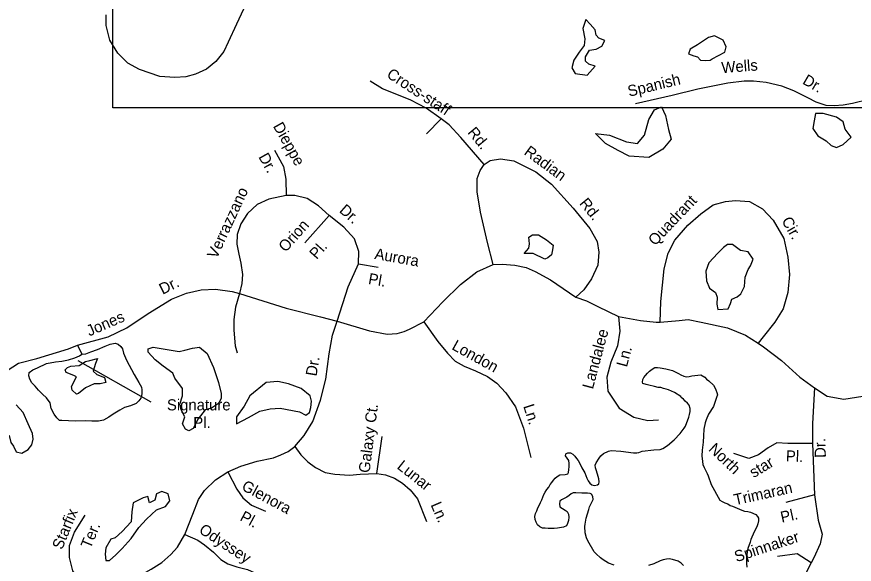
# Model space of a CAD drawing. Extents: x 1945482 to 2853149, y 66427 to 1015778.
# Drawn here: x 2355850 to 2360791, y 176456 to 179688 of the extents above; entities that cross this region are included whole.
import ezdxf

# ---------------------------------------------------------------- set-up
doc = ezdxf.new("R2010")
doc.units = 0
for name, color, linetype in [('Old_Level_10', 7, 'Continuous'), ('Old_Level_3', 7, 'Continuous'), ('Old_Level_35', 7, 'Continuous'), ('Old_Level_60', 7, 'Continuous')]:
    doc.layers.add(name, color=color, linetype=linetype)

msp = doc.modelspace()

# ---------------------------------------------------------------- linework, layer by layer
at = {"layer": 'Old_Level_10'}
msp.add_lwpolyline([(2356643.3, 177412.1), (2356211.9, 177657.5)], dxfattribs=at)
at = {"layer": 'Old_Level_3'}
msp.add_lwpolyline([(2363253.5, 179150.6), (2356417, 179150.6), (2356417, 182069.2), (2363253.5, 182069.2), (2363253.5, 179150.6)], dxfattribs=at)
at = {"layer": 'Old_Level_35'}
for p, q in [((2358354.2, 179085.9), (2358267.8, 178996.2)), ((2357975.3, 176991.3), (2358005.2, 177210.7))]:
    msp.add_line(p, q, dxfattribs=at)
for points in [[(2357243.1, 179853), (2357146.5, 179644.3), (2357096.7, 179538.4), (2357071.8, 179482.3), (2357025.1, 179423.1), (2356969, 179379.5), (2356903.7, 179348.3), (2356847.6, 179332.8), (2356782.2, 179329.6), (2356695, 179335.9), (2356573.6, 179376.4), (2356505.1, 179413.8), (2356445.9, 179472.9), (2356399.2, 179550.8), (2356377.4, 179636.5), (2356377.4, 179698.8)], [(2358354.2, 179085.9), (2358264.5, 179149.1), (2358174.7, 179195.6), (2358081.7, 179232.2), (2358008.6, 179262.1), (2357935.5, 179308.7)], [(2360877.2, 179199.5), (2360781.3, 179175.4), (2360726.3, 179166.3), (2360673.6, 179161.7), (2360625.5, 179164), (2360566, 179184.6), (2360517.9, 179209.8), (2360435.5, 179251), (2360364.5, 179278.5), (2360270.6, 179299.2), (2360197.3, 179308.3), (2360142.3, 179308.3), (2360046.1, 179296.9), (2359867.5, 179260.2), (2359716.3, 179223.6), (2359501, 179173.1)], [(2358606.8, 178816.6), (2358470.5, 178976.2), (2358400.7, 179049.4), (2358354.2, 179085.9)], [(2357370.5, 178899.7), (2357423.7, 178803.3), (2357437, 178728.5), (2357440.3, 178632.1)], [(2358606.8, 178816.6), (2358643.3, 178839.9), (2358703.1, 178849.9), (2358782.9, 178836.6), (2358912.5, 178773.4), (2359005.6, 178700.3), (2359131.8, 178557.3), (2359231.5, 178437.6), (2359274.7, 178361.1), (2359284.7, 178298), (2359278.1, 178221.5), (2359241.5, 178141.7), (2359195, 178075.2), (2359148.5, 178032)], [(2358659.9, 178224.8), (2358626.7, 178354.5), (2358586.8, 178534), (2358566.9, 178653.7), (2358566.9, 178733.5), (2358583.5, 178780), (2358606.8, 178816.6)], [(2357440.3, 178632.1), (2357337.3, 178612.1), (2357267.5, 178578.9), (2357211, 178525.7), (2357171.1, 178465.9), (2357151.2, 178402.7), (2357147.8, 178346.2), (2357161.1, 178286.3), (2357171.1, 178233.1), (2357181.1, 178166.6), (2357177.8, 178113.4), (2357164.5, 178053.6)], [(2357692.9, 178515.7), (2357629.7, 178572.2), (2357563.3, 178615.5), (2357490.1, 178632.1), (2357440.3, 178632.1)], [(2359646.2, 177885.5), (2359649.6, 178006.6), (2359669, 178200.5), (2359693.2, 178292.5), (2359731.9, 178370), (2359809.4, 178457.3), (2359886.8, 178525.1), (2359959.4, 178578.4), (2360032, 178597.8), (2360090.1, 178602.6), (2360172.4, 178597.8), (2360249.9, 178554.2), (2360312.8, 178486.3), (2360375.7, 178379.7), (2360399.9, 178268.3), (2360409.6, 178166.5), (2360399.9, 178059.9), (2360370.9, 177963), (2360322.5, 177885.5), (2360254.7, 177798.3), (2360223.6, 177760.9)], [(2357692.9, 178515.7), (2357550, 178352.8)], [(2357865.7, 178229.8), (2357869, 178302.9), (2357842.4, 178376.1), (2357779.3, 178445.9), (2357692.9, 178515.7)], [(2357739.4, 177890.7), (2357805.9, 178093.5), (2357865.7, 178229.8)], [(2357865.7, 178229.8), (2357982, 178209.8)], [(2358251.2, 177887.3), (2358364.2, 178005.4), (2358467.2, 178108.4), (2358563.6, 178181.6), (2358659.9, 178224.8)], [(2358659.9, 178224.8), (2358713.1, 178228.1), (2358789.5, 178221.5), (2358856, 178208.2), (2358909.2, 178184.9), (2358998.9, 178135), (2359148.5, 178032)], [(2356208.8, 177748.7), (2356390.1, 177797.6), (2356499.8, 177850.8), (2356626.1, 177937.2), (2356762.3, 178020.3), (2356852.1, 178056.9), (2356938.5, 178076.9), (2357021.6, 178080.2), (2357121.3, 178066.9), (2357164.5, 178053.6)], [(2357164.5, 178053.6), (2357141.2, 177973.8), (2357131.2, 177900.6), (2357131.2, 177837.5), (2357137.9, 177744.4), (2357151.2, 177704.5)], [(2357164.5, 178053.6), (2357440.3, 177967.1), (2357643, 177917.3), (2357739.4, 177890.7)], [(2359148.5, 178032), (2359210.5, 178011.5), (2359278.3, 177977.6), (2359399.3, 177919.4)], [(2357490.1, 177150.9), (2357546.6, 177215.7), (2357596.5, 177298.9), (2357643, 177425.2), (2357672.9, 177548.2), (2357692.9, 177697.8), (2357712.8, 177807.5), (2357739.4, 177890.7)], [(2357739.4, 177890.7), (2357932.1, 177834.1), (2358035.2, 177814.2), (2358095, 177817.5), (2358134.9, 177830.8), (2358168.1, 177844.1), (2358251.2, 177887.3)], [(2359399.3, 177919.4), (2359409, 177832.2), (2359394.5, 177745), (2359355.8, 177648.1), (2359331.6, 177560.9), (2359336.4, 177478.5), (2359404.2, 177376.7), (2359491.3, 177323.4), (2359573.6, 177304), (2359636.5, 177308.9)], [(2359399.3, 177919.4), (2359530, 177895.2), (2359622, 177885.5), (2359646.2, 177885.5)], [(2359646.2, 177885.5), (2359757.6, 177895.2), (2359810.8, 177900), (2359888.3, 177885.5), (2360043.2, 177851.6), (2360149.7, 177808), (2360223.6, 177760.9)], [(2358251.2, 177887.3), (2358334.3, 177771), (2358390.7, 177701.2), (2358437.3, 177654.6), (2358490.4, 177624.7), (2358556.9, 177598.1), (2358626.7, 177564.8), (2358683.2, 177524.9), (2358736.4, 177468.4), (2358792.9, 177385.3), (2358839.4, 177259), (2358882.6, 177086.1)], [(2355352, 176912.1), (2355484.5, 177140.9), (2355536.1, 177225.4), (2355592.4, 177323.9), (2355667.4, 177445.9), (2355714.3, 177516.3), (2355765.9, 177582), (2355859.7, 177643), (2355967.6, 177671.2), (2356155.1, 177727.5), (2356208.8, 177748.7)], [(2356234.2, 177696.2), (2356257.2, 177697.4), (2356287.9, 177709), (2356326.3, 177724.3), (2356372.3, 177743.5), (2356401.7, 177755), (2356429.9, 177761.4), (2356449.1, 177755), (2356463.1, 177742.2), (2356474.6, 177726.9), (2356479.8, 177702.6), (2356497.7, 177661.6), (2356542.4, 177575.9), (2356569.3, 177529.8), (2356585.9, 177500.4), (2356587.2, 177485), (2356587.2, 177462), (2356582.1, 177436.4), (2356570.5, 177419.8), (2356555.2, 177405.7), (2356520.7, 177391.6), (2356486.1, 177381.4), (2356458, 177366), (2356419.7, 177341.7), (2356392.8, 177323.8), (2356362.1, 177305.9), (2356331.4, 177300.8), (2356293.1, 177300.8), (2356253.4, 177303.3), (2356195.9, 177300.8), (2356154.9, 177302), (2356116.6, 177304.6), (2356102.5, 177304.6), (2356087.2, 177319.9), (2356070.5, 177341.7), (2356053.9, 177375), (2356046.3, 177409.5), (2356025.8, 177437.7), (2356001.5, 177460.7), (2355978.5, 177483.7), (2355959.3, 177506.8), (2355950.3, 177515.7), (2355938.8, 177527.3), (2355927.3, 177547.7), (2355920.9, 177568.2), (2355923.5, 177587.4), (2355944, 177604), (2355972.1, 177615.6), (2356025.8, 177641.1), (2356078.2, 177651.4), (2356115.3, 177655.2), (2356154.9, 177662.9), (2356192, 177674.4), (2356220.2, 177687.2), (2356234.2, 177696.2)], [(2356208.8, 177748.7), (2356234.2, 177696.2)], [(2360223.6, 177760.9), (2360256.2, 177740.1), (2360362.7, 177657.8), (2360469.2, 177560.9), (2360556.3, 177497.9), (2360631.7, 177448.4), (2360728.8, 177429.5), (2360842.1, 177448.4), (2360958.1, 177499.6), (2361019.6, 177546.3), (2361076.8, 177615.7), (2361126.1, 177652.9), (2361174.5, 177696.5), (2361241.3, 177720.9)], [(2360556.3, 177497.9), (2360544.7, 177287.8), (2360544.7, 177167.8), (2360557.1, 176865.8), (2360577.7, 176716.9), (2360602.5, 176634.2), (2360590.1, 176576.2), (2360552.9, 176493.5), (2360536.4, 176464.5), (2360362.8, 176125.3), (2360242.9, 175918.5)], [(2357094.7, 177001.3), (2357171.1, 177034.5), (2357267.5, 177064.5), (2357363.9, 177084.4), (2357407.1, 177101), (2357450.3, 177121), (2357490.1, 177150.9)], [(2357490.1, 177150.9), (2357526.7, 177101), (2357566.6, 177061.1), (2357613.1, 177027.9), (2357669.6, 176998), (2357726.1, 176988), (2357812.5, 176981.3), (2357875.6, 176988), (2357975.3, 176991.3)], [(2360544.7, 177167.8), (2360466.1, 177167.8), (2360400, 177167.8), (2360333.8, 177171.9), (2360284.2, 177143), (2360226.3, 177101.6), (2360168.5, 177080.9), (2360081.7, 177109.9)], [(2356842.1, 176630.6), (2356888.6, 176751.9), (2356921.9, 176838.4), (2356958.4, 176891.6), (2357021.6, 176954.7), (2357094.7, 177001.3)], [(2357094.7, 177001.3), (2357147.8, 176898.2), (2357184.4, 176848.3), (2357234.2, 176805.1), (2357317.3, 176768.5)], [(2357975.3, 176991.3), (2358025.2, 176984.7), (2358078.4, 176964.7), (2358124.9, 176934.8), (2358171.4, 176894.9), (2358214.6, 176841.7), (2358267.8, 176708.7)], [(2360557.1, 176865.8), (2360387.6, 176820.3)], [(2356323.7, 176243.2), (2356243.9, 176333), (2356180.8, 176416.1), (2356160.8, 176495.9), (2356160.8, 176565.7), (2356190.7, 176645.5), (2356253.9, 176745.3)], [(2356323.7, 176243.2), (2356420, 176309.7), (2356566.3, 176382.9), (2356642.7, 176426.1), (2356705.8, 176466), (2356759, 176512.5), (2356798.9, 176555.8), (2356842.1, 176630.6)], [(2356842.1, 176630.6), (2356918.5, 176597.3), (2356958.4, 176570.7), (2357011.6, 176527.5), (2357054.8, 176484.3), (2357094.7, 176457.7), (2357147.8, 176441.1), (2357211, 176424.4), (2357254.2, 176404.5), (2357297.4, 176361.3), (2357320.7, 176308.1), (2357337.3, 176254.9), (2357333.9, 176208.3)], [(2360536.4, 176464.5), (2360453.7, 176518.3), (2360338, 176501.8)]]:
    msp.add_lwpolyline(points, dxfattribs=at)
at = {"layer": 'Old_Level_60'}
for points in [[(2359208.1, 179672.6), (2359190.2, 179618.9), (2359201, 179558), (2359197.4, 179518.6), (2359168.8, 179479.1), (2359136.5, 179432.6), (2359125.8, 179386), (2359143.7, 179353.8), (2359215.3, 179343)], [(2359215.3, 179343), (2359261.8, 179396.7), (2359226, 179407.5), (2359204.6, 179425.4), (2359204.6, 179450.5), (2359229.6, 179489.9), (2359269, 179497.1), (2359301.2, 179515), (2359319.1, 179547.2), (2359283.3, 179561.5), (2359269, 179579.5), (2359261.8, 179611.7), (2359233.2, 179643.9), (2359208.1, 179672.6)], [(2359952.6, 179439.7), (2360027.8, 179479.1), (2360035, 179511.4), (2360017.1, 179550.8), (2359967, 179575.9), (2359931.2, 179565.1)], [(2359931.2, 179565.1), (2359866.7, 179522.1), (2359823.8, 179497.1), (2359813, 179468.4), (2359845.3, 179457.6), (2359866.7, 179450.5), (2359884.6, 179432.6), (2359913.3, 179429), (2359941.9, 179432.6), (2359952.6, 179439.7)], [(2359265.1, 178998.3), (2359347.8, 178990), (2359447, 178948.7), (2359513.1, 178940.4), (2359554.4, 178990), (2359579.2, 179081.1), (2359612.3, 179139), (2359653.6, 179155.5), (2359678.4, 179105.9), (2359694.9, 179023.1), (2359711.5, 178965.2), (2359661.9, 178907.3)], [(2360561.9, 179117), (2360554.7, 179074.1), (2360547.5, 179027.5), (2360576.2, 178984.5), (2360626.3, 178955.8), (2360654.9, 178927.2), (2360687.1, 178916.4), (2360726.5, 178934.3)], [(2360726.5, 178934.3), (2360773, 178977.3), (2360737.2, 179023.9), (2360726.5, 179066.9), (2360687.1, 179095.5), (2360608.4, 179117), (2360561.9, 179117)], [(2359661.9, 178907.3), (2359579.2, 178857.7), (2359463.5, 178865.9), (2359397.4, 178899), (2359323, 178940.4), (2359265.1, 178998.3)], [(2358964.7, 178257.5), (2358896.7, 178289.7), (2358843, 178289.7), (2358871.7, 178321.9), (2358875.3, 178347), (2358871.7, 178386.4)], [(2358871.7, 178386.4), (2358893.1, 178400.8), (2358928.9, 178400.8), (2358975.5, 178372.1), (2359014.8, 178339.9), (2359011.3, 178311.2), (2359004.1, 178282.5), (2358982.6, 178264.6), (2358964.7, 178257.5)], [(2360122.7, 178053.2), (2360144.1, 178096.2), (2360147.7, 178150), (2360165.6, 178196.5), (2360179.9, 178218), (2360194.2, 178257.5), (2360165.6, 178300.4), (2360119.1, 178307.6), (2360072.5, 178343.4), (2360043.9, 178343.4), (2360018.9, 178325.5), (2359986.6, 178293.3)], [(2359986.6, 178293.3), (2359932.9, 178236), (2359915.1, 178185.8), (2359918.6, 178128.5), (2359936.5, 178085.5), (2359972.3, 178060.4), (2359983.1, 178031.7), (2359979.5, 177992.3), (2359986.6, 177960.1), (2360047.5, 177963.7), (2360061.8, 177995.9), (2360069, 178021), (2360101.2, 178035.3), (2360122.7, 178053.2)], [(2356828.7, 177492.5), (2356783.2, 177554.6), (2356770.8, 177583.5), (2356713, 177624.9), (2356667.5, 177662.1), (2356626.2, 177707.6), (2356626.2, 177728.3), (2356655.1, 177736.6)], [(2356655.1, 177736.6), (2356808, 177711.8), (2356841.1, 177720), (2356886.5, 177732.4), (2356927.9, 177736.6), (2356973.3, 177699.3), (2357010.5, 177616.6), (2357039.5, 177529.7), (2357056, 177463.5), (2357056, 177434.6), (2357039.5, 177405.6), (2356998.1, 177376.7), (2356960.9, 177368.4), (2356919.6, 177314.6), (2356890.7, 177256.7), (2356865.9, 177244.3), (2356845.2, 177252.6), (2356828.7, 177285.7), (2356841.1, 177327), (2356820.4, 177368.4), (2356812.1, 177401.5), (2356828.7, 177451.1), (2356828.7, 177492.5)], [(2356169.5, 177624.9), (2356219.1, 177629), (2356256.2, 177653.8), (2356281, 177658), (2356326.5, 177670.4), (2356314.1, 177641.4), (2356301.7, 177595.9), (2356322.4, 177575.2), (2356367.8, 177558.7), (2356376.1, 177529.7), (2356343, 177521.5), (2356305.8, 177521.5), (2356256.2, 177496.6), (2356214.9, 177463.5), (2356202.5, 177459.4), (2356177.7, 177484.2), (2356173.6, 177504.9)], [(2356173.6, 177504.9), (2356202.5, 177562.8), (2356186, 177571.1), (2356140.5, 177587.6), (2356136.4, 177604.2), (2356148.8, 177616.6), (2356169.5, 177624.9)], [(2358917.5, 176771), (2358924.5, 176788.4), (2358932.2, 176803.4), (2358939.5, 176820), (2358948.5, 176835.8), (2358960.2, 176866.8), (2358968, 176881.5), (2358978, 176896.7), (2358989.2, 176911.8), (2358998, 176927.4), (2359007, 176938.1), (2359016, 176951.8), (2359026.7, 176964.1), (2359038.2, 176974.2), (2359053.7, 176984), (2359085.2, 176986.2), (2359102, 176989.7), (2359106, 176997.1), (2359108, 177015.3), (2359108.5, 177031.8), (2359108.2, 177050.7), (2359106.7, 177067.7), (2359097.7, 177082.4), (2359087.7, 177095.4), (2359089.5, 177107.4), (2359101.2, 177114.6), (2359117.2, 177113.6), (2359130.5, 177105.7), (2359143.2, 177094.8), (2359152.5, 177081), (2359162.7, 177068.6), (2359178, 177039.8), (2359184.5, 177025.7), (2359200.7, 176995.7), (2359214, 176963.3), (2359221.5, 176947.5), (2359230.5, 176934.4), (2359243, 176924), (2359258, 176920.6), (2359276, 176923.9), (2359284, 176931.1), (2359285.2, 176942.4), (2359283.5, 176959.5), (2359280, 176974.5), (2359270, 177008), (2359263.7, 177024.6), (2359262.5, 177039.9), (2359267.5, 177054.6), (2359285.2, 177081.8), (2359296.5, 177095.8), (2359311, 177109.3), (2359341.2, 177123.3), (2359357.7, 177127), (2359414.5, 177124), (2359488.5, 177113.1), (2359509.2, 177112.7), (2359520.5, 177115.5), (2359540.5, 177122.8), (2359608.2, 177131.6), (2359646.5, 177133.8), (2359662.7, 177139.9), (2359690.2, 177157.4), (2359729.5, 177190.8), (2359764.2, 177228.5), (2359787, 177258.4), (2359795.7, 177271.3), (2359815.7, 177323.9), (2359820, 177339.1), (2359823.2, 177358.5), (2359823.2, 177376.3), (2359817.7, 177394.2), (2359807.5, 177407.8), (2359794.5, 177418.4), (2359784, 177429.6), (2359770, 177440.6), (2359769, 177445.8), (2359730, 177470.7), (2359696.2, 177486.3), (2359681.7, 177489.9), (2359666.5, 177492.6), (2359650.5, 177498.5), (2359634.7, 177499.5), (2359613.5, 177504.5), (2359580, 177514), (2359564.2, 177516.8), (2359544.2, 177523.3), (2359542, 177530.7), (2359543.2, 177546.2), (2359549.5, 177557.8), (2359559, 177570.1), (2359571.2, 177584.1), (2359583, 177595.1), (2359598.7, 177607), (2359614.5, 177617.2), (2359630, 177617.8), (2359646.2, 177616.4), (2359680.5, 177610.2), (2359718.5, 177599), (2359755, 177582.1), (2359767.5, 177573.2)], [(2359767.5, 177573.2), (2359785.7, 177566.6), (2359802, 177562.5), (2359818, 177563.7), (2359833.5, 177567.7), (2359886, 177574), (2359909.7, 177560.5), (2359920.2, 177549.1), (2359933, 177538.4), (2359960, 177512.2), (2359968.2, 177499.5), (2359975.2, 177484.8), (2359980.7, 177470.1), (2359984.7, 177455.8), (2359978.2, 177441.1), (2359973.2, 177422.5), (2359960.7, 177387.4), (2359931.7, 177342.4), (2359917.5, 177309.1), (2359912, 177291), (2359904, 177253.3), (2359901, 177213.7), (2359899.5, 177176.3), (2359898.2, 177160.6), (2359894, 177130.1), (2359892.2, 177096.9), (2359896, 177061.7), (2359898.7, 177044.6), (2359905.5, 177026.9), (2359922.5, 176991.1), (2359930, 176977.7), (2359947.7, 176926.9), (2359997.5, 176835.1), (2360012.2, 176825.4), (2360027.5, 176818.2), (2360044.5, 176812.8), (2360058.2, 176803.5), (2360073.2, 176798.1), (2360127, 176775.3), (2360144.5, 176769.9), (2360162.7, 176767.5), (2360178.5, 176763.5), (2360211.5, 176750.2), (2360220.7, 176738.2), (2360226, 176727.3), (2360226.5, 176712), (2360222.5, 176694.2), (2360217, 176677.5), (2360201.5, 176647.3), (2360181.5, 176601.9), (2360176.5, 176585.4), (2360162.5, 176549.6), (2360159.2, 176530), (2360155, 176491.8), (2360154.5, 176476.5), (2360155.2, 176460.2), (2360157.5, 176438.8)], [(2357320.5, 177529.7), (2357225.4, 177451.1), (2357192.4, 177389.1), (2357146.9, 177327), (2357146.9, 177285.7), (2357217.2, 177322.9), (2357283.3, 177360.1), (2357345.3, 177372.5), (2357403.2, 177376.7)], [(2357403.2, 177376.7), (2357518.9, 177356), (2357556.1, 177335.3), (2357576.8, 177351.8), (2357585, 177380.8), (2357589.2, 177418), (2357580.9, 177451.1), (2357527.2, 177492.5), (2357452.8, 177521.5), (2357390.8, 177533.9), (2357320.5, 177529.7)], [(2355789.2, 177413.9), (2355764.4, 177347.7), (2355747.9, 177260.8), (2355772.7, 177223.6), (2355805.7, 177215.3), (2355814, 177174), (2355830.5, 177153.3), (2355847.1, 177120.2), (2355880.1, 177111.9), (2355917.3, 177132.6), (2355938, 177161.6), (2355946.3, 177194.6), (2355942.1, 177227.7), (2355917.3, 177285.7), (2355888.4, 177351.8), (2355847.1, 177397.4)], [(2356615.8, 176723), (2356673.7, 176776.8), (2356727.4, 176797.5), (2356752.2, 176830.6), (2356743.9, 176872), (2356706.8, 176884.4), (2356673.7, 176872), (2356665.4, 176834.7), (2356632.4, 176818.2), (2356624.1, 176855.4), (2356595.2, 176847.1)], [(2359219.5, 176594.1), (2359211, 176611.1), (2359203.7, 176641.9), (2359202.5, 176678.1), (2359203.5, 176693.4), (2359210.2, 176728.4), (2359225.2, 176779), (2359229, 176794.4), (2359243.7, 176822.5), (2359250.2, 176838), (2359249.2, 176855), (2359240.2, 176869), (2359233, 176873.5), (2359216.5, 176875.5), (2359184, 176875.5), (2359149, 176878.2), (2359132.5, 176877.6), (2359121.7, 176872), (2359110, 176861.8), (2359094.5, 176851.3), (2359063, 176837), (2359054, 176827.9), (2359052, 176812.7), (2359055, 176794.5), (2359070, 176784.4), (2359085.5, 176775.3), (2359098, 176766.4), (2359105.5, 176750.6), (2359107.2, 176733.2), (2359105.7, 176713.3), (2359100.2, 176696.1), (2359092.7, 176682.2), (2359075.5, 176675.2), (2359039.5, 176668.8), (2359021.2, 176667.5), (2358985.5, 176666.8), (2358968, 176668.3), (2358951.2, 176668.7), (2358935.7, 176675.9), (2358922.2, 176689.3), (2358913.7, 176703.9), (2358908, 176720.9), (2358907, 176738), (2358910, 176754.6), (2358917.5, 176771)], [(2356595.2, 176847.1), (2356537.3, 176818.2), (2356529, 176764.4), (2356524.9, 176706.5), (2356471.2, 176648.6), (2356429.8, 176611.3), (2356405, 176603.1), (2356376.1, 176553.4), (2356372, 176516.2), (2356376.1, 176479), (2356396.8, 176479), (2356434, 176512.1), (2356471.2, 176549.3), (2356524.9, 176607.2), (2356570.4, 176673.4), (2356615.8, 176723)], [(2359256.2, 176529.4), (2359219.5, 176594.1)], [(2359374.7, 176451.2), (2359342, 176462.7), (2359325.2, 176471.5), (2359310, 176481.5), (2359295, 176493), (2359268.5, 176517.2), (2359256.2, 176529.4)], [(2359783, 176448.3), (2359769.5, 176463.1), (2359751.7, 176474), (2359718.2, 176484.2), (2359699.5, 176486.9), (2359682.7, 176486.4), (2359664.2, 176482.6), (2359645.5, 176476.7), (2359609.2, 176458.8), (2359576.7, 176447.9)]]:
    msp.add_lwpolyline(points, dxfattribs=at)

# ---------------------------------------------------------------- texts
at = {"layer": 'Old_Level_10'}
for s, height, rotation, p in [('Wells', 65.62, 4.3771, (2360010, 179354.9)), ('Cross-staff', 65.617, 326.8215, (2358027.4, 179334.4)), ('Spanish', 65.62, 13.6584, (2359463.1, 179215.4)), ('Dr.', 65.62, 329.7202, (2360481.2, 179295.4)), ('Dieppe', 65.62, 299.4064, (2357359.9, 179042.6)), ('Rd.', 65.62, 309.9225, (2358505.8, 179003.5)), ('Radian', 65.62, 323.6988, (2358837.9, 178879.3)), ('Dr.', 65.62, 299.4064, (2357273.9, 178861.1)), ('Verrazzano', 65.62, 65.239, (2357029.5, 178254.8)), ('Quadrant', 65.62, 46.5472, (2359616.1, 178332.2)), ('Dr.', 65.62, 318.6521, (2357748.3, 178538.4)), ('Rd.', 65.62, 309.2793, (2359166.2, 178585.2)), ('Cir.', 65.62, 299.9859, (2360360.1, 178484.3)), ('Orion', 65.62, 48.352, (2357436.6, 178294.2)), ('Pl.', 65.62, 48.352, (2357618.7, 178252.1)), ('Aurora', 65.62, 350.0991, (2357957.6, 178258.4)), ('Pl.', 65.62, 350.0991, (2357920.5, 178111.1)), ('Dr.', 65.62, 26.5982, (2356710.5, 178046.6)), ('Jones', 65.62, 23.4584, (2356278.2, 177800.1)), ('Landalee', 65.62, 75.0161, (2359248.9, 177485.9)), ('London', 65.62, 331.0491, (2358411.9, 177727.2)), ('Ln.', 65.62, 75.0161, (2359449.4, 177616.1)), ('Dr.', 65.62, 80.6203, (2357618.5, 177562.9)), ('Ln.', 65.62, 287.6384, (2358837.4, 177389.6)), ('Galaxy Ct.', 65.62, 82.9318, (2357931.4, 176992.4)), ('North', 65.62, 316.2579, (2359927.3, 177130.8)), ('Dr.', 65.62, 92.0363, (2360624.2, 177085)), ('Pl.', 65.62, 357.9181, (2360387, 177063.1)), ('Lunar', 65.62, 321.6637, (2358088.8, 177024.7)), ('star', 65.62, 31.3515, (2360197.8, 176963.6)), ('Glenora', 65.62, 331.6926, (2357171.4, 176898.1)), ('Trimaran', 65.62, 12.3909, (2360088.3, 176803.6)), ('Ln.', 65.62, 293.2557, (2358290.6, 176807.2)), ('Starfix', 65.62, 67.6594, (2356116.9, 176537.3)), ('Pl.', 65.62, 331.6926, (2357161.5, 176717.1)), ('Pl.', 65.62, 12.3909, (2360363.6, 176700.7)), ('Ter.', 65.62, 67.6594, (2356285.3, 176543.5)), ('Odyssey', 65.62, 326.5975, (2356919.6, 176645.3)), ('Spinnaker', 65.62, 18.1924, (2360096.3, 176467.6))]:
    msp.add_text(s, height=height, rotation=rotation, dxfattribs=at).set_placement(p)
for s, p in [('Signature', (2356736, 177364.3)), ('Pl.', (2356891.4, 177259.8))]:
    msp.add_text(s, height=65.62, dxfattribs=at).set_placement(p)

doc.saveas('drawing.dxf')
